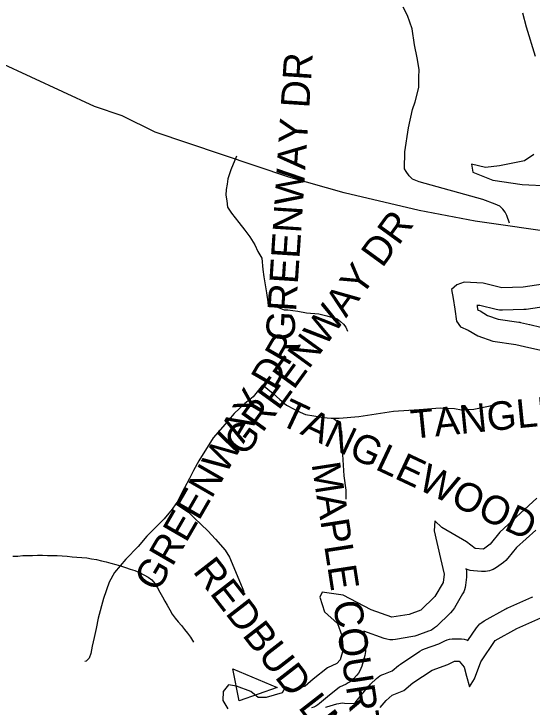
# Model space of a CAD drawing. Extents: x 1950930 to 2061844, y 904556 to 1017002.
# Drawn here: x 1969899 to 1971622, y 986276 to 988581 of the extents above; entities that cross this region are included whole.
import ezdxf

# ---------------------------------------------------------------- set-up
doc = ezdxf.new("R2010")
doc.units = 0
for name, color, linetype in [('Exist Hydrographic Buffer Line', 7, 'Continuous'), ('Exist Hydrographic Lake Shore', 7, 'Continuous'), ('Exist Hydrographic Misc Water Feature', 7, 'Continuous'), ('Exist Road Non-System Type 51', 7, 'Continuous'), ('Exist Road Non-System Type 51 Label', 7, 'Continuous'), ('Exist Road Primary NC Attributed', 7, 'Continuous')]:
    doc.layers.add(name, color=color, linetype=linetype)

msp = doc.modelspace()

# ---------------------------------------------------------------- linework, layer by layer
at = {"layer": 'Exist Hydrographic Buffer Line'}
for points in [[(1971669.4, 987608.3), (1971602.9, 987598.5), (1971598.6, 987598), (1971594.3, 987597.8), (1971523.5, 987595.6), (1971513.2, 987596), (1971503.1, 987597.8), (1971448.5, 987611.3), (1971438.8, 987611.8), (1971438.9, 987611.3), (1971439, 987610.5), (1971439.1, 987609.7), (1971440.7, 987598.1), (1971444.3, 987596.3), (1971449, 987593.6), (1971473.6, 987578.4), (1971509, 987566.1), (1971578.1, 987556.2), (1971580.9, 987555.7), (1971583.7, 987555.1), (1971613.1, 987548.6), (1971613.6, 987548.5), (1971614.1, 987548.4), (1971688.1, 987531)], [(1971634.1, 986864.9), (1971570, 986806.8), (1971541.7, 986771.2), (1971534.6, 986763.6), (1971526.6, 986757), (1971503.7, 986740.6), (1971498.2, 986737), (1971492.5, 986733.9), (1971486.4, 986731.4), (1971480.2, 986729.3), (1971473.8, 986727.9), (1971467.3, 986727), (1971460.7, 986726.6), (1971454.1, 986726.9), (1971426.9, 986729), (1971416.6, 986730.6), (1971406.6, 986733.6), (1971402.2, 986735.5), (1971402.5, 986734.4), (1971403.7, 986728.1), (1971404.3, 986721.6), (1971404.4, 986715.2), (1971403.9, 986708.7), (1971400.6, 986681.5), (1971399.3, 986674), (1971397.3, 986666.6), (1971394.5, 986659.5), (1971391, 986652.7), (1971363.7, 986605.8), (1971357.8, 986597.1), (1971350.7, 986589.3), (1971303.8, 986544.6), (1971298, 986539.5), (1971291.7, 986535.1), (1971284.9, 986531.4), (1971277.8, 986528.4), (1971239.2, 986514.2), (1971232.6, 986512.2), (1971225.9, 986510.7), (1971168.2, 986500.9), (1971158.5, 986499.9), (1971148.8, 986500.1), (1971139.2, 986501.7), (1971129.9, 986504.4), (1971062.5, 986529), (1971063.6, 986521.8), (1971068, 986474.9), (1971068.3, 986468.1), (1971068, 986461.2), (1971067, 986454.4), (1971065.5, 986447.7), (1971055.7, 986412.8), (1971052.8, 986404.6), (1971049.1, 986396.8), (1971044.4, 986389.4), (1971039, 986382.7), (1971028.1, 986370.7), (1971022.8, 986365.4), (1971017, 986360.7), (1971010.8, 986356.6), (1971004.2, 986353.1), (1970981.8, 986342.7), (1970941.6, 986310.7), (1970915.2, 986288.5), (1970909.1, 986283.9), (1970902.6, 986279.9), (1970895.7, 986276.6), (1970888.6, 986274.1)], [(1970934.5, 986275.7), (1970939.1, 986277.3), (1970972.9, 986287.1), (1970979, 986288.6), (1970985.2, 986289.6), (1970991.5, 986290), (1970997.8, 986289.9), (1971032.4, 986288.1), (1971037.4, 986295.4), (1971058.1, 986321.6), (1971059, 986322.7), (1971060, 986323.8), (1971079.6, 986346.7), (1971082.2, 986349.6), (1971085, 986352.4), (1971104.6, 986371), (1971110.1, 986375.7), (1971116.1, 986379.8), (1971122.4, 986383.4), (1971129, 986386.3), (1971157, 986397.3), (1971178.3, 986414.7), (1971181.3, 986417.1), (1971184.5, 986419.3), (1971248.8, 986461.9), (1971256.5, 986466.3), (1971264.6, 986469.8), (1971312.4, 986487.1), (1971332, 986496.5), (1971339.7, 986499.6), (1971347.7, 986501.9), (1971355.9, 986503.3), (1971364.3, 986503.7), (1971379.5, 986503.7), (1971387.7, 986503.3), (1971395.8, 986502), (1971403.7, 986499.7), (1971408.9, 986497.6), (1971437.2, 986539.5), (1971442.5, 986546.4), (1971448.6, 986552.6), (1971455.3, 986558.1), (1971462.7, 986562.8), (1971534.6, 986603.2), (1971537.8, 986604.9), (1971541.1, 986606.5), (1971620.7, 986641.3), (1971622.1, 986641.9), (1971623.5, 986642.5)], [(1970648.2, 986297.2), (1970626.3, 986403.1), (1970774.8, 986341.5), (1970648.2, 986297.2)]]:
    msp.add_lwpolyline(points, dxfattribs=at)
at = {"layer": 'Exist Hydrographic Lake Shore'}
for points in [[(1971589.8, 988584.2), (1971602.9, 988537.3), (1971632.3, 988440.3)], [(1971627.9, 988113.2), (1971596.3, 988092.5), (1971513.5, 988076.1), (1971466.7, 988069.6), (1971420.9, 988081.6), (1971425.3, 988054.3), (1971491.7, 988028.2), (1971588.7, 988014), (1971679.1, 988009.6)], [(1971658.4, 987682.5), (1971592, 987672.7), (1971521.1, 987670.6), (1971459.6, 987685.8), (1971396.4, 987689.1), (1971371.3, 987680.4), (1971353.9, 987664), (1971359.4, 987634.6), (1971364.8, 987599.7), (1971370.3, 987559.3), (1971384.4, 987540.8), (1971409.5, 987529.9), (1971441.1, 987510.3), (1971491.2, 987492.8), (1971567.5, 987481.9), (1971596.9, 987475.4), (1971671, 987458)], [(1971638.3, 986970.6), (1971583.8, 986920.5), (1971515.2, 986858.3), (1971483, 986818), (1971460.1, 986801.6), (1971432.9, 986803.8), (1971403.5, 986825.6)], [(1971403.5, 986825.6), (1971321.8, 986873.6), (1971298.9, 986895.4), (1971296.7, 986862.7), (1971317.4, 986770), (1971329.4, 986717.7), (1971326.1, 986690.4), (1971298.9, 986643.5), (1971252, 986598.8), (1971213.4, 986584.7), (1971155.6, 986574.8), (1971087, 986599.9), (1970993.3, 986647.9), (1970923.6, 986658.8), (1970915.9, 986641.3), (1970931.2, 986593.4), (1970974.8, 986554.1), (1970988.9, 986514.9), (1970993.3, 986468), (1970983.5, 986433.1), (1970972.6, 986421.1), (1970942.1, 986406.9), (1970894.1, 986368.8), (1970866.9, 986345.9), (1970827.1, 986333.9), (1970802.1, 986343.7), (1970791.2, 986324.1), (1970737.8, 986308.8), (1970711.6, 986307.7), (1970686.6, 986328.4), (1970638.6, 986345.9), (1970612.5, 986350.2), (1970595.1, 986328.4), (1970594, 986297.9), (1970610.3, 986270.7)], [(1971116.9, 986275), (1971136.6, 986297.9), (1971156.2, 986316.4), (1971195.4, 986331.7), (1971225.9, 986356.8), (1971290.2, 986399.3), (1971341.4, 986417.8), (1971364.3, 986428.7), (1971379.5, 986428.7), (1971395.9, 986409.1), (1971403.5, 986379.7), (1971414.4, 986343.7), (1971430.7, 986369.9), (1971451.4, 986426.6), (1971499.4, 986497.4), (1971571.3, 986537.8), (1971650.8, 986572.7)]]:
    msp.add_lwpolyline(points, dxfattribs=at)
at = {"layer": 'Exist Hydrographic Misc Water Feature'}
msp.add_lwpolyline([(1969895, 986778.1), (1969911.6, 986778.5), (1969928, 986779.8), (1969944.4, 986780.3), (1969960.8, 986780.8), (1969977.2, 986781.3), (1969993.6, 986781), (1970010, 986780.5), (1970026.4, 986780.2), (1970042.8, 986779.8), (1970059.2, 986778.7), (1970075.6, 986777.6), (1970092, 986776.4), (1970108.4, 986775.2), (1970124.8, 986774.1), (1970141, 986772.1), (1970157.2, 986769.3), (1970173.4, 986766.5), (1970189.6, 986762.8), (1970205.8, 986759.3), (1970221.4, 986754.8), (1970237.2, 986750.4), (1970253.2, 986746), (1970269.4, 986740.8), (1970285.2, 986735.4), (1970301, 986730.2), (1970316.1, 986724.2), (1970330.7, 986716.5), (1970344.9, 986708.8), (1970357.4, 986699.6), (1970367.8, 986686.9), (1970376.4, 986672.9), (1970384.4, 986657.9), (1970392.4, 986643), (1970401, 986628.8), (1970408.8, 986614.8), (1970416.8, 986599.8), (1970425.2, 986585.7), (1970434.5, 986572.3), (1970444.7, 986559.8), (1970455.6, 986547.4), (1970466, 986534.8), (1970476.5, 986522.3), (1970485.9, 986509), (1970496, 986492.3)], dxfattribs=at)
at = {"layer": 'Exist Road Non-System Type 51'}
for points in [[(1971546.6, 987885.5), (1971538.1, 987910), (1971532.1, 987922), (1971524.8, 987932), (1971514.8, 987941.3), (1971498.8, 987948.7), (1971458.1, 987964), (1971247, 988022.6), (1971224.2, 988031.2), (1971213, 988041.9), (1971203, 988057.2), (1971198.2, 988065.9), (1971199, 988121.9), (1971211, 988201.8), (1971224.2, 988263.1), (1971233.6, 988288.4), (1971245.6, 988336.4), (1971245.6, 988369.7), (1971247, 988396.4), (1971240.2, 988435), (1971231, 988477.6), (1971223, 988530.9), (1971208.2, 988574.9), (1971193.6, 988602.9)], [(1970638.8, 988107.4), (1970620.1, 988062.3), (1970610, 988032.6), (1970607.5, 988014.8), (1970604.1, 987997.1), (1970603.2, 987978.4), (1970606.6, 987959.8), (1970609.1, 987937.7), (1970621.9, 987918.2), (1970647.2, 987886.9), (1970666.8, 987861.4), (1970682.9, 987839.4), (1970699.9, 987813.1), (1970710, 987791.1), (1970722.8, 987769.1), (1970726.1, 987730.9), (1970729.5, 987706.4), (1970738.9, 987653.8), (1970743.1, 987623.3), (1970743.5, 987617.1)], [(1970743.5, 987617.1), (1970757.4, 987612.1), (1970775.6, 987606.3), (1970785.9, 987601.2), (1970797.4, 987597.2), (1970809.4, 987596.6), (1970826, 987594.9), (1970842.6, 987592.6), (1970871.8, 987587.4), (1970912.4, 987583.4), (1970939.9, 987577.2), (1970974.1, 987567.4), (1970985, 987558.3), (1970994.8, 987549.1), (1971002.8, 987539.4), (1971007.9, 987526.2)], [(1970725.8, 987347.8), (1970725.2, 987346.2), (1970694.8, 987308.1), (1970666.8, 987286), (1970631.2, 987252.1), (1970593.9, 987208.1), (1970560.9, 987171.6), (1970513.4, 987095.3), (1970496.5, 987063.1), (1970482.9, 987036), (1970466, 987005.5), (1970454.1, 986981.8), (1970442.2, 986958.1), (1970437.6, 986951.6)], [(1970725.8, 987347.8), (1970761.4, 987318.6), (1970783.1, 987299.1), (1970804.9, 987279.7), (1970831.1, 987267.1), (1970850.6, 987256.8), (1970868.9, 987248.8), (1970896.4, 987244.2), (1970927.2, 987238.5), (1970953.5, 987237.3), (1970960.9, 987237.3)], [(1970960.9, 987237.3), (1970979.9, 987237.3), (1971046.2, 987241.9), (1971160.6, 987260.2), (1971246.5, 987265.9), (1971316.2, 987271.7), (1971364.4, 987269.4), (1971387.2, 987264.8), (1971428.4, 987267.1), (1971482.1, 987277.4), (1971507.4, 987286.6), (1971522.2, 987293.4)], [(1970960.9, 987237.3), (1970978.8, 987222.4), (1970982.1, 987209.9), (1970987.9, 987192.7), (1970989, 987172.1), (1970989, 987151.5), (1970995.9, 987045.1), (1971002.8, 986997.1), (1971002.8, 986967.3)], [(1970437.6, 986951.6), (1970425.2, 986934.3), (1970398.1, 986902.1), (1970367.6, 986871.6), (1970340.5, 986844.5), (1970311.8, 986810.6), (1970271, 986768.2), (1970233.8, 986724.2), (1970215.1, 986691.9), (1970196.5, 986637.7), (1970179.5, 986571.6), (1970172.8, 986537.7), (1970166, 986507.2), (1970159.1, 986478.4), (1970154.1, 986454.7), (1970149, 986439.4), (1970138.9, 986429.2), (1970135.1, 986427.9)], [(1970437.6, 986951.6), (1970479.2, 986924.6), (1970498.9, 986903.9), (1970521.8, 986883.2), (1970543.6, 986862.6), (1970568.9, 986835), (1970601, 986798.3), (1970615.9, 986774.2), (1970663.4, 986660.4)]]:
    msp.add_lwpolyline(points, dxfattribs=at)
at = {"layer": 'Exist Road Primary NC Attributed'}
msp.add_lwpolyline([(1972817.4, 987663.5), (1971718.8, 987850.8), (1971433, 987891.5), (1971246.6, 987926.9), (1970997.3, 987986), (1970812.8, 988038.4), (1970368.2, 988187.8), (1970259.2, 988241.7), (1970166.6, 988272.8), (1969850.2, 988418.6), (1969642, 988543.3)], dxfattribs=at)

# ---------------------------------------------------------------- texts
at = {"layer": 'Exist Road Non-System Type 51 Label'}
for s, rotation, p in [('  GREENWAY DR', 86.2756, (1970825.8, 987420.5)), ('  GREENWAY DR', 53.9773, (1970625.7, 987048.6)), ('  GREENWAY DR', 59.9606, (1970340.7, 986593.8)), ('  TANGLEWOOD SHORES RD', 5.7034, (1971152.7, 987161)), ('  TANGLEWOOD SHORES RD', 334.8462, (1970713.5, 987248.5)), ('  MAPLE COURT DR', 278.7865, (1970877.6, 987154.5)), ('  REDBUD LN', 307.7939, (1970448.1, 986783))]:
    msp.add_text(s, height=95, rotation=rotation, dxfattribs=at).set_placement(p)

doc.saveas('drawing.dxf')
